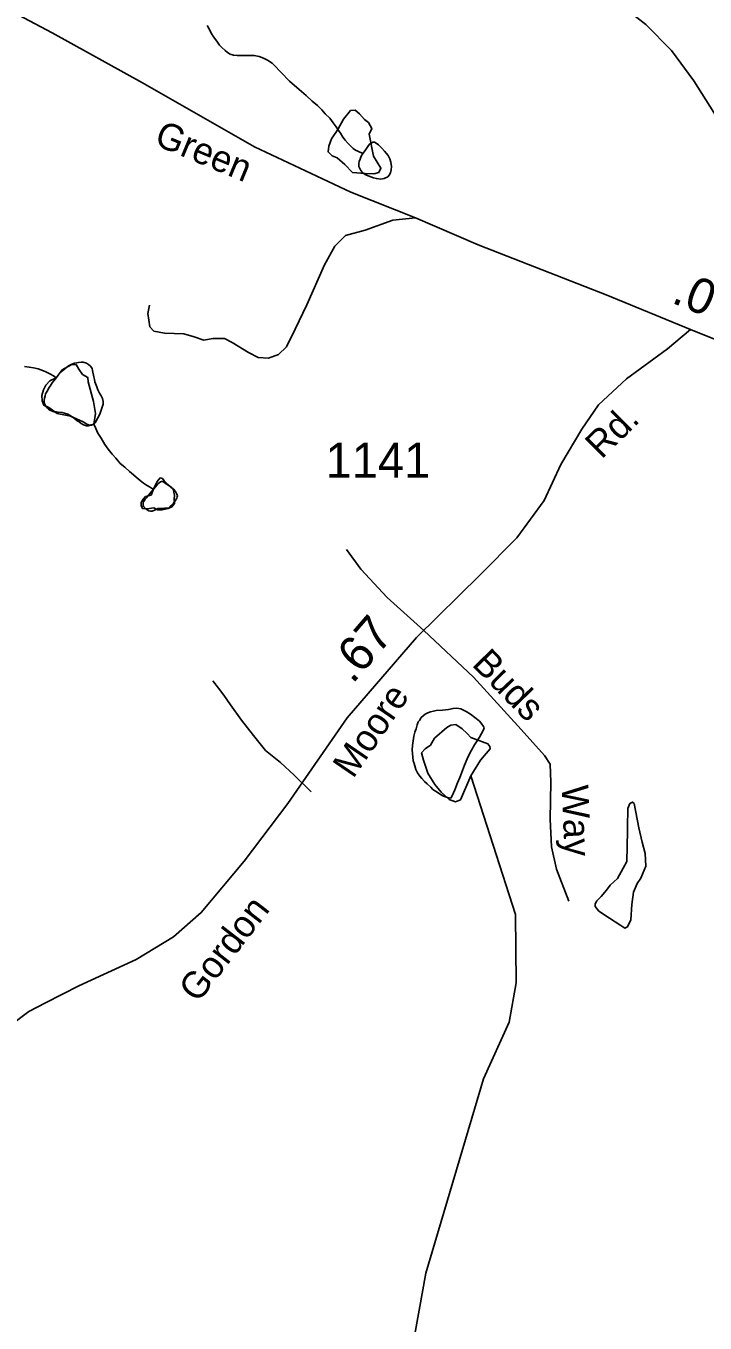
# Model space of a CAD drawing. Extents: x 2126262 to 2293712, y 749403 to 919119.
# Drawn here: x 2145255 to 2147670, y 858424 to 863038 of the extents above; entities that cross this region are included whole.
import ezdxf

# ---------------------------------------------------------------- set-up
doc = ezdxf.new("R2010")
doc.units = 0
for name, color, linetype in [('Exist Hydrographic Misc Water Feature', 7, 'Continuous'), ('Exist Hydrographic Pond Under 1500 Sq Ft', 7, 'Continuous'), ('Exist Road Non-System Type 51', 7, 'Continuous'), ('Exist Road Non-System Type 51 Label', 7, 'Continuous'), ('Exist Road Primary NC Attributed', 7, 'Continuous'), ('Exist Road Primary NC Label', 7, 'Continuous'), ('Exist Road Primary NC Service Mileage Hundredths English Label', 7, 'Continuous'), ('Exist Road Secondary Mileage Hundredths English Label', 7, 'Continuous'), ('Exist Road Secondary Type 51 Attributed', 7, 'Continuous'), ('Exist Road Secondary Type 51 Label', 7, 'Continuous'), ('Exist Road Secondary Type 51 Number Label', 7, 'Continuous')]:
    doc.layers.add(name, color=color, linetype=linetype)

msp = doc.modelspace()

# ---------------------------------------------------------------- linework, layer by layer
at = {"layer": 'Exist Hydrographic Misc Water Feature'}
for points in [[(2146453.6, 862583.8), (2146434.8, 862592.4), (2146426.8, 862595.9), (2146418.8, 862601.7), (2146408.7, 862611.8), (2146400.7, 862620.2), (2146390.5, 862631.9), (2146382.5, 862641.8), (2146374.3, 862656), (2146364.2, 862669.3), (2146358.1, 862679.3), (2146348, 862693.4), (2146335.7, 862709.3), (2146319.5, 862725.2), (2146307.6, 862739.3), (2146291.6, 862755.3), (2146273.4, 862770.4), (2146251.2, 862790.6), (2146227, 862812.4), (2146192.8, 862841.8), (2146162.7, 862872), (2146136.4, 862899.6), (2146130.3, 862905.5), (2146114.3, 862915.7), (2146100.1, 862923.2), (2146084.1, 862929.4), (2146066.1, 862933.1), (2146056, 862933.2), (2146046, 862932.6), (2146028.1, 862933), (2146017.9, 862932.4), (2146006, 862932.6), (2145992.7, 862933.7), (2145981.4, 862938), (2145971.8, 862944), (2145963.4, 862950.7), (2145951.9, 862961.7), (2145943.9, 862970), (2145935.9, 862980), (2145923.6, 862997.5), (2145915.4, 863010), (2145907.4, 863025.8), (2145899.4, 863039.8)], [(2146453.6, 862583.8), (2146457.5, 862589.5), (2146466.1, 862602.4), (2146472.9, 862612.1), (2146478.6, 862618.5), (2146484.6, 862622.5), (2146488.5, 862624.9), (2146494.6, 862624.8), (2146500.6, 862620.6), (2146508.6, 862614.6), (2146514.7, 862608.8), (2146520.9, 862603), (2146530.7, 862592.9), (2146543, 862577), (2146549.6, 862564.6), (2146553.1, 862553), (2146555.3, 862537.4), (2146554.1, 862526), (2146551.6, 862515.4), (2146547.3, 862507.2), (2146541.6, 862500.8), (2146529.5, 862495.3), (2146517.6, 862493.1), (2146501.6, 862495.1), (2146491.2, 862497.8), (2146481.5, 862501.2), (2146471.7, 862504.7), (2146463.5, 862508.2), (2146457.3, 862512.3), (2146451.6, 862516.6), (2146445.6, 862524.1), (2146443.4, 862528.2), (2146439.3, 862538.2), (2146439.3, 862548), (2146440.5, 862556.2), (2146443.2, 862564.4), (2146446.9, 862574.1), (2146453.6, 862583.8)], [(2145362.8, 861786.1), (2145353.3, 861793), (2145340.4, 861800.6), (2145322.8, 861809.1), (2145308, 861814.4), (2145298.4, 861817.8), (2145282.2, 861821.5), (2145266.2, 861824.3), (2145250.2, 861826.2)], [(2145362.8, 861786.1), (2145370.3, 861796.7), (2145380.4, 861808), (2145393.1, 861818.3), (2145406.4, 861828.8), (2145417.9, 861835.1), (2145427.8, 861838.9), (2145441.9, 861841.2), (2145451.7, 861841.8), (2145457.9, 861841.7), (2145469.8, 861838.1), (2145477.8, 861833.8), (2145484.1, 861828), (2145489.9, 861819.7), (2145492.1, 861812.2), (2145496.2, 861789.9), (2145498.3, 861780.1), (2145500.3, 861771.9), (2145504.6, 861760.3), (2145506.5, 861753.6), (2145510.8, 861743.8), (2145516.7, 861732.2), (2145522.9, 861722.2), (2145526.8, 861712.2), (2145529.1, 861702.4), (2145529.1, 861692.5), (2145525.4, 861677.9), (2145521.3, 861668.1), (2145517.2, 861656.6), (2145509.4, 861641.3), (2145501.8, 861628.2), (2145496.2, 861621.9)], [(2145496.2, 861621.9), (2145487.8, 861617.9), (2145477.8, 861615.6), (2145469.8, 861615.8), (2145459.7, 861619.3), (2145451.7, 861623.6), (2145443.7, 861629.5), (2145437.6, 861633.7), (2145428.2, 861641.3), (2145415.7, 861649.8), (2145403.6, 861657.4), (2145391.7, 861660.9), (2145383.7, 861662.7), (2145369.3, 861664.6), (2145363.6, 861664.7), (2145355.6, 861664.9), (2145345.3, 861668.4), (2145337.3, 861672.7), (2145333.4, 861676.9), (2145329.3, 861680.2), (2145323.2, 861688.6), (2145320.1, 861698.5), (2145319.9, 861705.9), (2145321.1, 861714.1), (2145322.8, 861722.3), (2145324.8, 861728.7), (2145332.8, 861742.6), (2145336.9, 861750.7), (2145340.6, 861756.3), (2145348.6, 861768.4), (2145360.3, 861783), (2145362.8, 861786.1)], [(2145709.1, 861390.2), (2145704.6, 861391.9), (2145694.5, 861397.9), (2145683.9, 861404.7), (2145673.6, 861411.5), (2145661.1, 861420.7), (2145647.2, 861432.5), (2145636.9, 861440.9), (2145623.2, 861452.7), (2145606.2, 861467.9), (2145590.6, 861482), (2145574.4, 861500.5), (2145561, 861514.7), (2145547.3, 861532.2), (2145535.4, 861548.9), (2145521.9, 861571.2), (2145511, 861589.5), (2145503.6, 861606.1), (2145496.2, 861621.9)], [(2145709.1, 861390.2), (2145691.2, 861369.3), (2145683.7, 861359.6), (2145679.4, 861354), (2145675.7, 861349.1), (2145673.6, 861345.1), (2145672.2, 861340.1), (2145671.8, 861335.2), (2145671.8, 861331.1), (2145673.8, 861326.9), (2145682, 861319.4), (2145691.9, 861313.5), (2145698.8, 861311.7), (2145704.4, 861312.4), (2145711.8, 861315.5), (2145717.9, 861319.5), (2145723.8, 861321.8), (2145731.8, 861321.7), (2145739.8, 861321.5), (2145747.8, 861322.2), (2145755.8, 861322), (2145761.2, 861322.7), (2145764.7, 861324.2), (2145771.6, 861332.3), (2145779.6, 861340.4), (2145785.6, 861348.4), (2145791.3, 861358.2), (2145793.2, 861363.1), (2145793.6, 861366.4), (2145792.1, 861372.1), (2145786.6, 861381.3), (2145779.4, 861390.4), (2145771, 861397.1), (2145759.1, 861405.6), (2145751.1, 861410.7), (2145745.4, 861414.9), (2145741.3, 861417.4), (2145736.8, 861417.5), (2145732.9, 861416.8), (2145727.1, 861412), (2145723, 861408), (2145716.7, 861399.9), (2145709.1, 861390.2)], [(2146814.7, 860408.6), (2146824.8, 860431.3), (2146831.7, 860446.8), (2146839.1, 860461.4), (2146850, 860480.9), (2146867.6, 860508.3), (2146882.8, 860534.3), (2146884.6, 860541.7), (2146882.6, 860545.8), (2146874.4, 860557.5), (2146866.4, 860565.8), (2146852, 860578.4), (2146836.1, 860589.4), (2146820.1, 860598.8), (2146802, 860609), (2146787, 860611.7), (2146773.9, 860610.4), (2146758.1, 860606.6), (2146736, 860604.6), (2146714, 860602.6), (2146704, 860600.3), (2146694.2, 860598.1), (2146684.1, 860594.2), (2146674.3, 860590.3), (2146660.3, 860577.4), (2146654.4, 860567.7), (2146650.5, 860562.1), (2146646.6, 860551.5), (2146642.5, 860537.6), (2146638.6, 860525.4), (2146634.9, 860511.5), (2146631.6, 860495.2), (2146629.6, 860478.8), (2146628.5, 860463.3), (2146629.4, 860449.3), (2146630.4, 860437), (2146632.2, 860423.9), (2146635.9, 860413.9), (2146637.8, 860405.6), (2146641.9, 860393.3), (2146648, 860381.6), (2146656, 860369.2), (2146663.4, 860360.8), (2146672, 860349.9), (2146681.6, 860341.6), (2146694.6, 860329.8), (2146702.6, 860322.3), (2146720.6, 860310.5), (2146729.6, 860304.5), (2146740.5, 860298.6), (2146750.8, 860294.3), (2146758.7, 860292.4), (2146766.1, 860291.5), (2146770.8, 860298.7), (2146780.3, 860320.7), (2146790.1, 860345.1), (2146798.1, 860364.6), (2146807.8, 860389), (2146814.7, 860408.6)], [(2147607.5, 854453.5), (2147336.5, 854604.7), (2147143.5, 854812), (2147017.4, 855060.8), (2146983.4, 855235.3), (2146723.4, 855686.8), (2146719.5, 856569.5), (2146575.5, 857067.9), (2146508.5, 857216.9), (2146466.4, 857375.2), (2146481.4, 857660.4), (2146571.4, 858016.1), (2146677.4, 858601.2), (2146882.5, 859292.5), (2146973.5, 859494), (2146998.5, 859634.5), (2146996.5, 859877.4), (2146837.5, 860370.1)]]:
    msp.add_lwpolyline(points, dxfattribs=at)
at = {"layer": 'Exist Hydrographic Pond Under 1500 Sq Ft'}
for points in [[(2146364.2, 862669.3), (2146341.4, 862636.9), (2146332.2, 862610.6), (2146329.5, 862589.5), (2146344, 862576.4), (2146362.4, 862568.5), (2146388.7, 862544.8), (2146416.4, 862517.1), (2146461.1, 862513.2), (2146492.7, 862511.9), (2146509.8, 862517.1), (2146517.7, 862531.6), (2146491.4, 862575.1), (2146475.6, 862652.7), (2146484.8, 862672.5), (2146472.9, 862694.9), (2146458.5, 862705.4), (2146441.4, 862725.1), (2146425.6, 862738.3), (2146409.8, 862737), (2146384.8, 862706.7), (2146364.2, 862669.3)], [(2145362.8, 861786.1), (2145339.8, 861775.5), (2145325.8, 861760.5), (2145316.8, 861743.5), (2145311.8, 861723.4), (2145312.8, 861704.4), (2145318.8, 861688.4), (2145336.8, 861680.3), (2145365.9, 861659.3), (2145412.9, 861650.3), (2145458, 861630.2), (2145471, 861621.2), (2145481, 861618.2), (2145496.2, 861621.9), (2145502.1, 861659.3), (2145495.1, 861701.4), (2145476, 861771.5), (2145475, 861787.5), (2145456, 861798.6), (2145443, 861816.6), (2145433, 861833.6), (2145415.9, 861832.6), (2145383.9, 861814.6), (2145362.8, 861786.1)], [(2145709.1, 861390.2), (2145700.2, 861368.3), (2145680.5, 861364.2), (2145672.3, 861354), (2145664.8, 861342.4), (2145664.8, 861330.9), (2145669.6, 861321.3), (2145685.9, 861320), (2145710.3, 861323.6), (2145722.6, 861316.6), (2145738.9, 861316.6), (2145760.7, 861321.3), (2145774.3, 861327.4), (2145783.1, 861339), (2145781.7, 861352.8), (2145783.1, 861368.9), (2145779, 861390), (2145759, 861406.4), (2145746.4, 861419.9), (2145740.3, 861428.1), (2145732.1, 861430.2), (2145721.2, 861417.2), (2145709.1, 861390.2)], [(2146837.5, 860370.1), (2146871.1, 860426.3), (2146891.7, 860449.4), (2146906.3, 860466.4), (2146905.1, 860474.9), (2146897.8, 860484.6), (2146837, 860506.8), (2146823.8, 860521), (2146806.8, 860538), (2146783.7, 860552.6), (2146766.7, 860550.2), (2146752.2, 860542.9), (2146708.5, 860504), (2146693.3, 860479.3), (2146674.5, 860466.4), (2146662.4, 860451.8), (2146668.5, 860426.3), (2146684.2, 860380.2), (2146708.8, 860339.6), (2146731.6, 860312.2), (2146760.7, 860286.7), (2146782.5, 860278.2), (2146800.7, 860285.5), (2146837.5, 860370.1)], [(2147359.4, 860004.7), (2147391.8, 860065.5), (2147395.1, 860173.5), (2147394.9, 860209.9), (2147396, 860232.2), (2147396, 860254.5), (2147403.4, 860271.5), (2147411.9, 860276.8), (2147418.3, 860271.5), (2147435.2, 860185.1), (2147446.9, 860134.5), (2147457.6, 860094.1), (2147459.7, 860049.5), (2147441.6, 860006.9)], [(2147359.4, 860004.7), (2147332.5, 859981.5), (2147320, 859964), (2147300.8, 859941.4), (2147285.8, 859925.5), (2147279.1, 859915.5), (2147280, 859905.5), (2147292.5, 859889.6), (2147330, 859863.6), (2147350.1, 859851.2), (2147370.9, 859837.8), (2147385.1, 859828.6), (2147394.3, 859833.7), (2147406.8, 859857.9), (2147410.2, 859912.2), (2147416, 859956.4), (2147428.5, 859987.4), (2147441.6, 860006.9)]]:
    msp.add_lwpolyline(points, dxfattribs=at)
at = {"layer": 'Exist Road Non-System Type 51'}
for points in [[(2146639.9, 862355.6), (2146560.4, 862347.2), (2146461.4, 862310.9), (2146391.6, 862292.7), (2146354, 862255.1), (2146316.3, 862188.1), (2146253.6, 862045.7), (2146212.4, 861959.8), (2146181.7, 861897), (2146153.5, 861868.7), (2146117.9, 861856.2), (2146081, 861858.3), (2146046.1, 861875.7), (2145988.2, 861912), (2145961.7, 861926), (2145919.9, 861926), (2145887.8, 861920.4), (2145852.9, 861931.6), (2145816.7, 861942.7), (2145748.3, 861945.5), (2145709.3, 861952.5), (2145695.3, 861967.8), (2145688.3, 862015.3), (2145693.9, 862044.6)], [(2146669.7, 860887.8), (2146539.8, 861004.7), (2146445.5, 861105.7), (2146395, 861175.9)], [(2147185.3, 859924.5), (2147141.4, 860038.7), (2147123.9, 860117.7), (2147119.5, 860216.5), (2147121.7, 860348.2), (2147119.5, 860411.9), (2147099.7, 860442.6), (2147016.4, 860534.8), (2146847, 860721.5), (2146669.7, 860887.8)], [(2146269.7, 860313.4), (2146208.9, 860372.6), (2146159.8, 860417.6), (2146106.7, 860460.7), (2146063.8, 860513.6), (2146021, 860568.5), (2145982.1, 860623.3), (2145958.8, 860657.8), (2145939.3, 860682.2), (2145919.8, 860708.6)]]:
    msp.add_lwpolyline(points, dxfattribs=at)
at = {"layer": 'Exist Road Primary NC Attributed'}
msp.add_line((2147618.3, 861958.4), (2147955.9, 861820.8), dxfattribs=at)
msp.add_lwpolyline([(2141013.2, 864534), (2141510.2, 864322.9), (2142216, 864092.1), (2142957.4, 863867.9), (2143578.4, 863718.7), (2143660.6, 863701.5), (2144163.6, 863612.6), (2144464.8, 863489.7), (2144908.3, 863246.9), (2145347.7, 863013.7), (2145668.9, 862835.6), (2146067.8, 862608.2), (2146410.5, 862447), (2146639.9, 862355.6), (2146863.1, 862259.2), (2147318.4, 862081.3), (2147618.3, 861958.4)], dxfattribs=at)
at = {"layer": 'Exist Road Secondary Type 51 Attributed'}
for points in [[(2147955.9, 861820.8), (2147894.6, 862141.2), (2147865.5, 862309.5), (2147833.4, 862453.3), (2147761.1, 862627.1), (2147701.1, 862730.4), (2147630, 862842.1), (2147550.7, 862950.6), (2147460.1, 863042.8), (2147358.3, 863122.3), (2147217.8, 863204.1), (2146930.5, 863324.1), (2146498.2, 863460.9), (2145966.7, 863602.6), (2145696.1, 863694.8), (2145537.1, 863767.3), (2145394.9, 863895.8), (2145269.8, 864020.6), (2145152.7, 864146.2), (2145071.8, 864280.2), (2145010.4, 864450.5), (2144949.2, 864666.4), (2144907.4, 864839.5), (2144856.1, 865174.6)], [(2147618.3, 861958.4), (2147536.4, 861888.9), (2147391.3, 861782.8), (2147290.9, 861690.6), (2147232.3, 861604.1), (2147157, 861478.4), (2147098.4, 861350), (2147001.3, 861217.2), (2146870.2, 861086), (2146643.6, 860862), (2146397.4, 860576.5), (2146186.1, 860271.5), (2146031.3, 860066.3), (2145878.5, 859884.1), (2145779.5, 859797.6), (2145647, 859716.6), (2145443.4, 859623.1), (2145324.1, 859562.4), (2145265.6, 859532.7), (2145198, 859481.6)]]:
    msp.add_lwpolyline(points, dxfattribs=at)

# ---------------------------------------------------------------- texts
at = {"layer": 'Exist Road Non-System Type 51 Label'}
for s, rotation, p in [('Buds', 314.2882, (2146837.7, 860764.8)), ('Way', 272.4176, (2147160.4, 860336.1))]:
    msp.add_text(s, height=95, rotation=rotation, dxfattribs=at).set_placement(p)
at = {"layer": 'Exist Road Primary NC Label'}
msp.add_text('Green', height=95, rotation=337.3708, dxfattribs=at).set_placement((2145706.9, 862617))
at = {"layer": 'Exist Road Primary NC Service Mileage Hundredths English Label'}
msp.add_text('.07', height=125, rotation=337.8216, dxfattribs=at).set_placement((2147546.8, 862055))
at = {"layer": 'Exist Road Secondary Mileage Hundredths English Label'}
msp.add_text('.67', height=125, rotation=49.2274, dxfattribs=at).set_placement((2146416.5, 860694.4))
at = {"layer": 'Exist Road Secondary Type 51 Label'}
for s, rotation, p in [('Rd.', 44.5617, (2147301.9, 861494.2)), ('Moore', 55.6198, (2146418.4, 860357.7)), ('Gordon', 52.2893, (2145866.7, 859559.8))]:
    msp.add_text(s, height=95, rotation=rotation, dxfattribs=at).set_placement(p)
at = {"layer": 'Exist Road Secondary Type 51 Number Label'}
msp.add_text('1141', height=125, dxfattribs=at).set_placement((2146320.8, 861430.6))

doc.saveas('drawing.dxf')
